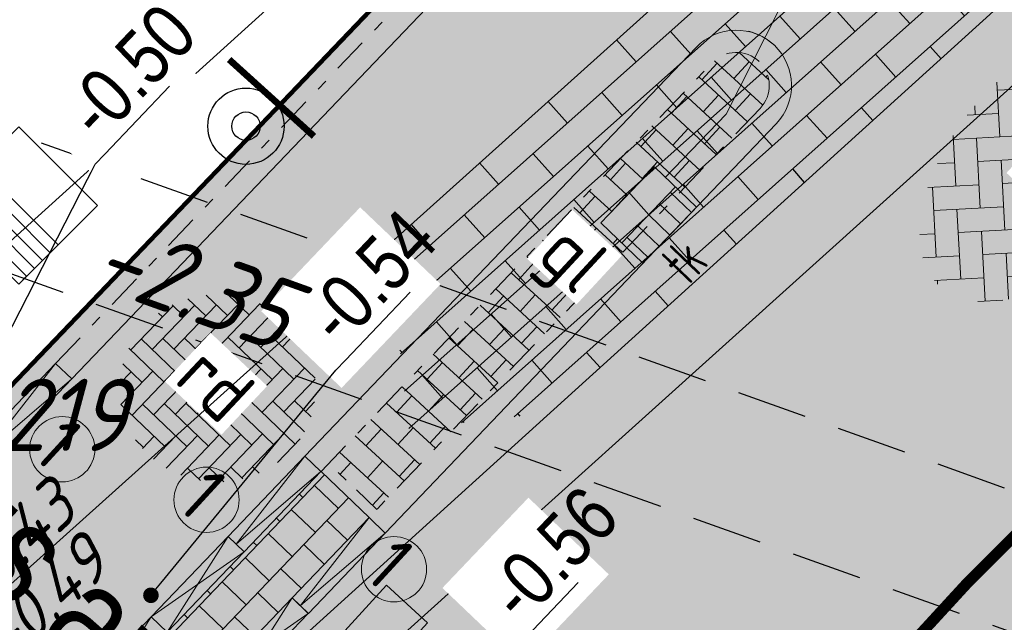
# Model space of a CAD drawing. Header units: metres. Extents: x 111546 to 149831, y 498798 to 507863.
# Tile 726 of 1056: x 111849 to 111858, y 501643 to 501648. Entities that reach past the tile are written whole.
import ezdxf
from ezdxf import colors
from ezdxf.entities.mleader import LeaderData, LeaderLine
from ezdxf.enums import TextEntityAlignment as Align
from ezdxf.math import Vec2, Vec3

# ---------------------------------------------------------------- set-up
doc = ezdxf.new("R2010")
doc.units = ezdxf.units.M
for name, pattern in [('DASHDOT', [25.4, 12.7, -6.35, 0, -6.35]), ('DASHDOT2', [12.7, 6.35, -3.175, 0, -3.175]), ('DASHED', [19.05, 12.7, -6.35]), ('JIS_02_0.7', [1.35, 0.75, -0.6])]:
    doc.linetypes.add(name, pattern=pattern)
for name, color, linetype in [('0-hoogte mv-bestaand', 253, 'Continuous'), ('0-hoogte mv-nieuw', 2, 'Continuous'), ('2-bs-Put Overstort  nummer', 10, 'Continuous'), ('2-bs-Streng overstort', 252, 'DASHED'), ('2-bs-Streng regenwater  bobtot', 252, 'Continuous'), ('2-vw-Put Overstort', 252, 'Continuous'), ('3-NW-HV-316010+318010-Afwerken zandbed voor wegfundering en menggranulaat-opp', 20, 'Continuous'), ('3-nw-markering', 7, 'Continuous'), ('3-nw-verkeersbord-paal-aanlegtek', 2, 'Continuous'), ('3-verw. bss-df', 161, 'Continuous'), ('3-vw-band-ob 6x20', 30, 'Continuous'), ('3-vw-band-trb-13-15x25', 230, 'Continuous'), ('3-vw-verkeersbord tekst', 3, 'JIS_02_0.7'), ('4-nw-boom tekst', 7, 'Continuous')]:
    doc.layers.add(name, color=color, linetype=linetype)
for name, color, linetype, lineweight in [('2-YY-kolkleiding HWA 125mm', 150, 'Continuous', 15), ('3-nw-arcering-rijweg', 7, 'Continuous', 13), ('3-nw-arcering-trottoir', 2, 'Continuous', 15), ('3-nw-band-ob 10x20', 7, 'Continuous', 13), ('3-nw-band-ob 10x20-achterkant', 7, 'DASHDOT', 13), ('3-nw-band-trb18-20x20-achterkant-stelspecie', 103, 'DASHDOT2', 15), ('3-nw-band-trb18-20x20-voorkant-stelspecie', 103, 'Continuous', 15), ('3-nw-band-trb18-20x20-voorkant-stelspecie-bochtband-uitwendig', 7, 'Continuous', 13), ('3-nw-band-verloopband-mindervalideband-maaiveld', 7, 'Continuous', 13), ('3-nw-band-verloopband-overgangsband naar verlaagde band trb', 7, 'Continuous', 5), ('3-nw-kolk trottoir', 7, 'Continuous', 13), ('3-nw-maatvoering', 181, 'Continuous', 15), ('3-nw-text-20-herinrichting', 7, 'Continuous', 15), ('4-nw-boom 3e grootte', 7, 'Continuous', 35)]:
    doc.layers.add(name, color=color, linetype=linetype, lineweight=lineweight)
doc.layers.add('3-nw-menggranulaat', color=7, linetype='Continuous', lineweight=13, true_color=0xebebeb)
doc.styles.get("Standard").update_dxf_attribs({"font": 'isocp-ie.shx'})
doc.styles.add('veysel', font='isocp-ie.shx', dxfattribs={"height": 0.1})
doc.styles.add('Zaanstad', font='ARIALN.TTF')
doc.styles.add('Zaanstad 1-100 3.5mm', font='ARIALN.TTF', dxfattribs={"height": 0.35})
doc.styles.add('Zaanstad 1-200 1.8mm', font='ARIALN.TTF', dxfattribs={"height": 0.36})
doc.styles.add('Zaanstad 1-500 2.5mm', font='ARIALN.TTF', dxfattribs={"height": 1.25})
doc.dimstyles.new('1-250', dxfattribs={"dimscale": 0.25, "dimtxt": 2, "dimasz": 2, "dimexe": 1, "dimexo": 1, "dimgap": 0.5, "dimtad": 1, "dimzin": 0, "dimdsep": 46, "dimtxsty": 'Zaanstad', "dimcen": 0, "dimclrd": 256, "dimclre": 256, "dimclrt": 256, "dimadec": 0, "dimazin": 0, "dimtfac": 1, "dimtofl": 0, "dimtmove": 0, "dimatfit": 3, "dimfxl": 1, "dimtfill": 1, "dimtolj": 1, "dimtzin": 0, "dimlwd": -1, "dimlwe": -1, "dimarcsym": 0})

# ---------------------------------------------------------------- blocks, each defined once
blk = doc.blocks.new('PUTVOP')
at = {"layer": '2-vw-Put Overstort', "linetype": 'Continuous', "lineweight": 0, "flags": 128}
blk.add_lwpolyline([(0, 0), (0, 0.5), (-0.5, 0.5), (-0.5, -0.5), (0.5, -0.5), (0.5, 0.5), (0, 0.5), (0.1, 0.5), (0.1, -0.5), (0.2, -0.5), (0.2, 0.5), (0.3, 0.5), (0.3, -0.5), (0.4, -0.5), (0.4, 0.5), (0.5, 0.5), (0.5, -0.5), (0, -0.5), (0, 0)], dxfattribs=at)
at = {"layer": '2-vw-Put Overstort', "linetype": 'Continuous', "lineweight": 0}
blk.add_point((0, 0), dxfattribs=at)
blk = doc.blocks.new('3-eindverloopband 18-20')
at = {"ltscale": 0.02}
h = blk.add_hatch(color=253, dxfattribs=at)
h.dxf.hatch_style = 1
h.paths.add_polyline_path([(0, 0), (1, 0), (1, -0.2), (0, -0.2)])
blk.add_line((1, 0), (0, -0.1))
at = {"flags": 128}
blk.add_lwpolyline([(1, 0), (0, 0)], dxfattribs=at)
for points in [[(1, 0), (1, -0.2), (0, -0.2), (0, 0)], [(0, -0.1), (1, -0.2)]]:
    blk.add_lwpolyline(points)
at = {"ltscale": 0.02}
blk.add_lwpolyline([(0, 0), (1, 0), (1, -0.2), (0, -0.2)], close=True, dxfattribs=at)
blk = doc.blocks.new('paal_verkeersbord')
at = {"const_width": 0.035}
blk.add_lwpolyline([(-0.3, -0.1997), (0.3, -0.2003)], dxfattribs=at)
for radius in [0.2, 0.0745]:
    blk.add_circle((0, 0), radius)
blk = doc.blocks.new('*D554')
at = {"layer": '3-nw-maatvoering', "ltscale": 0.02, "transparency": 16777216}
blk.add_line((111857.709, 501650.0546), (111856.2447, 501648.4046), dxfattribs=at)
blk.add_arc((111855.5809, 501647.6566), 0.5, 46.24691, 77.06038, dxfattribs=at)
blk.add_solid([(111856.1824, 501648.4599), (111856.307, 501648.3493), (111855.9128, 501648.0306)], dxfattribs=at)
at = {"layer": 'Defpoints', "color": 0, "ltscale": 0.02, "transparency": 16777216}
for p in [(111855.9128, 501648.0306), (111855.5809, 501647.6566)]:
    blk.add_point(p, dxfattribs=at)
at = {"layer": '3-nw-maatvoering', "ltscale": 0.02, "transparency": 16777216, "insert": (111856.8583, 501649.669), "char_height": 0.5, "attachment_point": 5, "rotation": 48.41249, "style": 'Zaanstad', "bg_fill": 3, "box_fill_scale": 1.1, "bg_fill_color": 9, "bg_fill_true_color": 13158600, "bg_fill_transparency": 0}
blk.add_mtext('\\A1;R0.50', dxfattribs=at)
blk = doc.blocks.new('*D557')
at = {"layer": '3-nw-maatvoering', "ltscale": 0.02, "transparency": 16777216}
blk.add_line((111859.8611, 501643.6902), (111858.2495, 501642.1837), dxfattribs=at)
blk.add_solid([(111858.1926, 501642.2446), (111858.3064, 501642.1228), (111857.8842, 501641.8423)], dxfattribs=at)
at = {"layer": 'Defpoints', "color": 0, "ltscale": 0.02, "transparency": 16777216}
for p in [(111857.8842, 501641.8423), (111857.1537, 501641.1594)]:
    blk.add_point(p, dxfattribs=at)
at = {"layer": '3-nw-maatvoering', "ltscale": 0.02, "transparency": 16777216, "insert": (111858.9782, 501643.3855), "char_height": 0.5, "attachment_point": 5, "rotation": 43.06951, "style": 'Zaanstad', "bg_fill": 3, "box_fill_scale": 1.1, "bg_fill_color": 9, "bg_fill_true_color": 13158600, "bg_fill_transparency": 0}
blk.add_mtext('\\A1;R1.00', dxfattribs=at)
blk = doc.blocks.new('*D559')
at = {"layer": '3-nw-maatvoering', "ltscale": 0.02, "transparency": 16777216}
blk.add_line((111860.2208, 501648.8456), (111858.2204, 501652.2366), dxfattribs=at)
blk.add_solid([(111858.2922, 501652.2789), (111858.1486, 501652.1942), (111857.9663, 501652.6672)], dxfattribs=at)
at = {"layer": 'Defpoints', "color": 0, "ltscale": 0.02, "transparency": 16777216}
for p in [(111857.9663, 501652.6672), (111868.1284, 501635.4413)]:
    blk.add_point(p, dxfattribs=at)
at = {"layer": '3-nw-maatvoering', "ltscale": 0.02, "transparency": 16777216, "insert": (111860.034, 501649.9107), "char_height": 0.5, "attachment_point": 5, "rotation": 300.5377, "style": 'Zaanstad', "bg_fill": 3, "box_fill_scale": 1.1, "bg_fill_color": 9, "bg_fill_true_color": 13158600, "bg_fill_transparency": 0}
blk.add_mtext('\\A1;R20.00', dxfattribs=at)
blk = doc.blocks.new('straatkolk_M')
at = {"linetype": 'Continuous'}
for p, q in [((-0.404, 0.475), (-0.569, -0.255)), ((0.569, 0.255), (-0.404, 0.475)), ((0.569, 0.255), (0.404, -0.475)), ((0.404, -0.475), (-0.569, -0.255))]:
    blk.add_line(p, q, dxfattribs=at)
blk = doc.blocks.new('*U420')
blk.add_line((0.225, 0), (-0.225, 0))
for points in [[(-0.28, -0.2619), (-0.28, 0)], [(0, -0.2619), (0, 0)], [(-0.14, -0.2619), (-0.14, 0)], [(0.14, -0.2619), (0.14, 0)], [(0.28, -0.2619), (0.28, 0)], [(0.3491, -0.2619), (-0.3491, -0.2619)]]:
    blk.add_lwpolyline(points)
at = {"xscale": -0.7000000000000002, "yscale": 0.7000000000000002, "zscale": 0.7000000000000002, "rotation": 347.2593789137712}
blk.add_blockref('straatkolk_M', (0, -0.2619), dxfattribs=at)
at = {"linetype": 'DASHDOT', "lineweight": 5, "width": 0.665014}
blk.add_text('tk', height=0.3703, rotation=179.97458, dxfattribs=at).set_placement((0.2142, 0.4382))
blk = doc.blocks.new('mindervalide band-middenstuk')
at = {"ltscale": 0.02}
h = blk.add_hatch(color=253, dxfattribs=at)
h.dxf.hatch_style = 1
h.paths.add_polyline_path([(112034.8056, 501460.0119), (112034.8979, 501460.1893), (112035.785, 501459.7278), (112035.6927, 501459.5504)])
at = {"extrusion": (5.63262e-06, -1.48068e-05, 1), "elevation": -6.7939}
blk.add_lwpolyline([(112034.8979, 501460.1893), (112035.6927, 501459.5503), (112035.785, 501459.7278), (112034.8056, 501460.0118), (112034.8979, 501460.1893), (112035.785, 501459.7278), (112035.6927, 501459.5503), (112034.8056, 501460.0118)], close=True, dxfattribs=at)
blk = doc.blocks.new('_Dot')
at = {"color": 0, "linetype": 'ByBlock', "lineweight": -2}
blk.add_line((-0.5, 0), (-1, 0), dxfattribs=at)
at = {"color": 0, "linetype": 'ByBlock', "const_width": 0.5}
blk.add_lwpolyline([(-0.25, 0, 1), (0.25, 0, 1)], format="xyb", close=True, dxfattribs=at)
blk = doc.blocks.new('4-boom 3e grootte')
at = {"layer": '4-nw-boom tekst', "style": 'Zaanstad'}
blk.add_attdef('BOOMSOORT', text='', height=0.9, dxfattribs=at).set_placement((1.7544, 0.5348), align=Align.BOTTOM_LEFT)

msp = doc.modelspace()

# ---------------------------------------------------------------- hatches: boundary and pattern name
at = {"layer": '3-nw-arcering-rijweg'}
h = msp.add_hatch(dxfattribs=at)
h.set_pattern_fill('AVH-BSS_KEIFORMAAT_ELLEBOOG', color=256, scale=2, angle=73.047, pattern_type=2)
h.set_pattern_definition([(93.0705, (111858.9259, 501648.71795), (-0.220947, 0.19845), [0.63, -0.21]), (3.0705, (111858.50651, 501648.69545), (-0.220947, 0.19845), [0.63, -0.21])])
edge = h.paths.add_edge_path()
edge.add_ellipse((111858.4345, 501646.9715), major_axis=(-1.0159, -1.1227), ratio=0.56778, start_angle=0, end_angle=360)
h = msp.add_hatch(dxfattribs=at)
h.set_pattern_fill('AR-B816', color=256, scale=0.001)
h.set_pattern_definition([(317.414373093, (0, 0), (0.137503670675, 0.14960942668), []), (47.414373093, (0, 0), (-0.012105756, 0.28711309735), [0.2032, -0.2032])])
edge = h.paths.add_edge_path()
edge.add_line((111851.9148, 501644.2568), (111852.3477, 501643.8423))
edge.add_line((111852.3477, 501643.8423), (111854.5995, 501646.1965))
edge.add_line((111854.5995, 501646.1965), (111854.3655, 501646.4209))
edge.add_line((111854.3655, 501646.4209), (111854.8488, 501646.9249))
edge.add_line((111854.8488, 501646.9249), (111855.0824, 501646.7015))
edge.add_line((111855.0824, 501646.7015), (111855.7978, 501647.4493))
edge.add_arc((111855.5827, 501647.655), 0.2976, 316.27393, 496.17917)
edge.add_line((111855.368, 501647.861), (111851.9148, 501644.2568))
h.paths.add_polyline_path([(111853.5265, 501645.956), (111854.0164, 501645.5017), (111854.6066, 501646.1382), (111854.1167, 501646.5925)], flags=25)
h = msp.add_hatch(dxfattribs=at)
h.set_pattern_fill('AVH-BSS_DIKFORMAAT_ELLEBOOG', color=256, scale=2, angle=90, pattern_type=2)
h.set_pattern_definition([(136.233, (111851.80806, 501644.4336), (-0.195116, -0.0042), [0.552, -0.276]), (46.233, (111851.52169, 501644.13463), (-0.195116, -0.0042), [0.552, -0.276])])
edge = h.paths.add_edge_path()
edge.add_ellipse((111850.9129, 501644.932), major_axis=(0.8829, -0.0248), ratio=0.955688, start_angle=0, end_angle=360)
at = {"layer": '3-nw-arcering-trottoir'}
h = msp.add_hatch(dxfattribs=at)
h.set_pattern_fill('AVH-TEGEL_300X300_HALFST', color=256, angle=90, style=0, pattern_type=2)
h.set_pattern_definition([(136.204329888, (-165433.47212, 927669.73543), (-0.32035705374, 0.099354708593), [0.3, -0.3]), (226.20432989, (-165433.47212, 927669.73543), (0.21654375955, -0.20762658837), [])])
h.paths.add_polyline_path([(111850.4607, 501642.7379), (111850.8942, 501642.3235), (111852.2776, 501643.7682), (111851.8442, 501644.1822)])
edge = h.paths.add_edge_path()
edge.add_line((111849.2156, 501641.4403), (111849.6497, 501641.0261))
edge.add_line((111849.6497, 501641.0261), (111846.5524, 501637.7744))
edge.add_line((111846.5524, 501637.7744), (111846.3365, 501637.9814))
edge.add_arc((111846.5531, 501638.2073), 0.313, 140.85952, 226.20618, ccw=False)
edge.add_line((111846.3104, 501638.4049), (111849.211, 501641.4447))
edge.add_line((111849.211, 501641.4447), (111849.2156, 501641.4403))
at = {"layer": '3-nw-markering'}
h = msp.add_hatch(color=256, dxfattribs=at)
h.dxf.hatch_style = 1
h.paths.add_polyline_path([(111858.3182, 501632.3629), (111857.9491, 501632.7002), (111860.4013, 501635.383), (111859.6675, 501633.8391)])
h.paths.add_polyline_path([(111857.5801, 501633.0375), (111857.211, 501633.3749), (111859.9097, 501636.3273), (111860.2788, 501635.99)])
h.paths.add_polyline_path([(111856.8419, 501633.7122), (111856.4729, 501634.0495), (111859.1716, 501637.002), (111859.5406, 501636.6647)])
h.paths.add_polyline_path([(111856.1038, 501634.3869), (111855.7348, 501634.7242), (111858.4335, 501637.6767), (111858.8025, 501637.3394)])
h.paths.add_polyline_path([(111855.3657, 501635.0616), (111854.9967, 501635.3989), (111857.6953, 501638.3514), (111858.0644, 501638.014)])
h.paths.add_polyline_path([(111854.6276, 501635.7362), (111854.2585, 501636.0736), (111856.9572, 501639.026), (111857.3263, 501638.6887)])
h.paths.add_polyline_path([(111852.3185, 501637.8468), (111851.9495, 501638.1841), (111854.6482, 501641.1366), (111855.0172, 501640.7993)])
h.paths.add_polyline_path([(111851.5804, 501638.5215), (111851.2113, 501638.8588), (111853.91, 501641.8113), (111854.2791, 501641.474)])
h.paths.add_polyline_path([(111850.8423, 501639.1962), (111850.4732, 501639.5335), (111853.1719, 501642.486), (111853.541, 501642.1486)])
h.paths.add_polyline_path([(111850.1042, 501639.8708), (111849.7351, 501640.2082), (111852.4338, 501643.1606), (111852.8029, 501642.8233)])
at = {"layer": '3-nw-menggranulaat', "ltscale": 2}
h = msp.add_hatch(color=256, dxfattribs=at)
h.dxf.hatch_style = 1
edge = h.paths.add_edge_path()
edge.add_line((111875.781, 501664.6491), (111875.2341, 501663.9987))
edge.add_arc((111839.2458, 501695.2295), 47.65, 318.17829, 319.04854, ccw=False)
edge.add_arc((111853.4894, 501681.6377), 27.9793, 286.9001, 319.47063, ccw=False)
edge.add_arc((111867.1873, 501637.4768), 18.2585, 107.74291, 136.77065)
edge.add_line((111853.8838, 501649.9824), (111853.5904, 501649.6895))
edge.add_arc((111855.5844, 501647.6533), 2.85, 134.40097, 136.24691)
edge.add_line((111853.5258, 501649.6242), (111842.4815, 501638.0884))
edge.add_line((111842.4815, 501638.0884), (111840.0537, 501638.2554))
edge.add_line((111840.0537, 501638.2554), (111837.5676, 501640.5269))
edge.add_line((111837.5676, 501640.5269), (111832.0583, 501634.4969))
edge.add_line((111832.0583, 501634.4969), (111835.8977, 501630.9889))
edge.add_arc((111831.63, 501626.3181), 6.327, -42.73072, 47.58272, ccw=False)
edge.add_line((111836.2775, 501622.0249), (111833.2925, 501618.758))
edge.add_line((111833.2925, 501618.758), (111839.0538, 501613.494))
edge.add_line((111839.0538, 501613.494), (111840.0886, 501614.6264))
edge.add_line((111840.0886, 501614.6264), (111845.1796, 501616.3436))
edge.add_line((111845.1796, 501616.3436), (111852.7477, 501609.9725))
edge.add_line((111852.7477, 501609.9725), (111865.2414, 501599.58))
edge.add_line((111865.2414, 501599.58), (111872.8819, 501593.1446))
edge.add_line((111872.8819, 501593.1446), (111874.8064, 501591.5236))
edge.add_line((111874.8064, 501591.5236), (111876.4228, 501593.4107))
edge.add_line((111876.4228, 501593.4107), (111875.6753, 501594.0914))
edge.add_line((111875.6753, 501594.0914), (111869.969, 501598.9727))
edge.add_line((111869.969, 501598.9727), (111864.8434, 501603.2714))
edge.add_line((111864.8434, 501603.2714), (111860.9971, 501606.4897))
edge.add_line((111860.9971, 501606.4897), (111861.3306, 501606.8681))
edge.add_line((111861.3306, 501606.8681), (111868.0739, 501614.0876))
edge.add_line((111868.0739, 501614.0876), (111862.099, 501620.8771))
edge.add_line((111862.099, 501620.8771), (111861.8106, 501621.2173))
edge.add_arc((111862.0759, 501621.4421), 0.3477, 132.9124, 220.28073, ccw=False)
edge.add_line((111861.8392, 501621.6967), (111862.9079, 501622.645))
edge.add_arc((111863.0455, 501622.49), 0.2073, 45.33474, 131.58432, ccw=False)
edge.add_line((111863.1912, 501622.6374), (111866.9465, 501618.2306))
edge.add_line((111866.9465, 501618.2306), (111868.7897, 501619.8645))
edge.add_line((111868.7897, 501619.8645), (111866.3021, 501622.8262))
edge.add_arc((111876.0472, 501631.0112), 12.7264, 179.86332, 220.0275, ccw=False)
edge.add_arc((111882.7263, 501630.9953), 19.4055, 158.9196, 179.86332, ccw=False)
edge.add_arc((111871.6747, 501635.3333), 7.5336, 147.1997, 159.47196, ccw=False)
edge.add_line((111865.3422, 501639.4143), (111865.5814, 501639.7449))
edge.add_line((111865.5814, 501639.7449), (111881.7701, 501659.8193))
edge.add_line((111881.7701, 501659.8193), (111875.781, 501664.6491))
at = {"layer": '3-verw. bss-df'}
h = msp.add_hatch(dxfattribs=at)
h.set_pattern_fill('AVH-BSS_DIKFORMAAT_ELLEBOOG', color=256, scale=4, style=0, pattern_type=2)
h.set_pattern_definition([(41.66357, (111901.68147, 501687.8427), (0.0227163, 0.3896613), [1.104, -0.552]), (311.66357, (111901.13105, 501688.46128), (0.0227163, 0.3896613), [1.104, -0.552])])
edge = h.paths.add_edge_path()
edge.add_line((111869.2157, 501657.6507), (111858.412, 501647.962))
edge.add_arc((111858.2161, 501648.1977), 0.3065, 309.71709, 489.71709)
edge.add_line((111858.0203, 501648.4335), (111856.6332, 501649.9785))
edge.add_line((111856.6332, 501649.9785), (111859.405, 501652.467))
edge.add_line((111859.405, 501652.467), (111869.2157, 501657.6507))
h = msp.add_hatch(dxfattribs=at)
h.set_pattern_fill('AVH-BSS_DIKFORMAAT_HALFST', color=256, scale=4, angle=90, style=0, pattern_type=2)
h.set_pattern_definition([(131.6636, (111901.68147, 501687.8427), (-0.8597008, 0.3433578), [0.276, -0.276]), (221.66357, (111901.68147, 501687.8427), (0.1834725, -0.2061888), [])])
h.paths.add_polyline_path([(111856.6332, 501649.9785), (111857.997, 501648.412), (111853.91, 501644.7125), (111852.6357, 501644.5681), (111852.5328, 501645.4763), (111851.7261, 501645.573)])
h = msp.add_hatch(dxfattribs=at)
h.set_pattern_fill('AVH-BSS_DIKFORMAAT_HALFST', color=256, scale=4, style=0, pattern_type=2)
h.set_pattern_definition([(47.5968, (111891.2581, 501677.5777), (0.2526522, 0.890588), [0.276, -0.276]), (137.59676, (111891.2581, 501677.5777), (-0.186119, -0.2038032), [])])
h.paths.add_polyline_path([(111853.996, 501636.7), (111861.7828, 501644.4828, -0.97346), (111862.442, 501643.868), (111855.4067, 501635.3678, -1.067657)])

# ---------------------------------------------------------------- linework, layer by layer
at = {"layer": '2-bs-Streng overstort', "ltscale": 0.05, "flags": 128}
for points in [[(111849.3262, 501647.1409), (111882.0102, 501635.4419)], [(111848.9218, 501646.0111), (111881.6058, 501634.3121)]]:
    msp.add_lwpolyline(points, dxfattribs=at)
at = {"layer": '3-nw-band-ob 10x20'}
msp.add_lwpolyline([(111852.2786, 501643.77), (111851.8469, 501644.1833)], dxfattribs=at)
at = {"layer": '3-nw-band-ob 10x20-achterkant', "ltscale": 0.02}
msp.add_lwpolyline([(111852.3478, 501643.8423), (111851.9161, 501644.2555)], dxfattribs=at)
at = {"layer": '3-nw-band-trb18-20x20-achterkant-stelspecie', "ltscale": 0.05}
msp.add_lwpolyline([(111849.4556, 501645.156), (111853.6341, 501649.5205)], dxfattribs=at)
msp.add_lwpolyline([(111851.8456, 501644.1846), (111855.3677, 501647.8608, -0.411851), (111855.7901, 501647.8717, -0.411679), (111855.7978, 501647.4493), (111852.2786, 501643.7701)], format="xyb", dxfattribs=at)
at = {"layer": '3-nw-band-trb18-20x20-voorkant-stelspecie'}
for points in [[(111851.6998, 501644.3205), (111855.2233, 501647.9991)], [(111855.9423, 501647.3111), (111852.4222, 501643.63)]]:
    msp.add_lwpolyline(points, dxfattribs=at)
at = {"layer": '3-nw-band-trb18-20x20-voorkant-stelspecie-bochtband-uitwendig'}
msp.add_lwpolyline([(111855.2233, 501647.9991, -0.414214), (111855.9302, 501648.0145), (111855.9267, 501648.0178, -0.414042), (111855.9423, 501647.3111)], format="xyb", dxfattribs=at)
at = {"layer": '3-nw-band-verloopband-overgangsband naar verlaagde band trb'}
for centre in [(111849.5148, 501644.3837, -0.0004), (111850.8139, 501643.9289, -0.0004), (111852.5018, 501643.3041, -0.0004)]:
    msp.add_circle(centre, 0.2937, dxfattribs=at)
at = {"layer": '3-nw-markering', "linetype": 'Continuous', "const_width": 0.1, "flags": 128}
msp.add_lwpolyline([(111857.029, 501642.4894), (111857.6762, 501643.1936, -0.090534), (111860.6777, 501645.461, 0.077354), (111865.7089, 501649.0588), (111858.4695, 501641.1163)], format="xyb", dxfattribs=at)
at = {"layer": '3-nw-markering', "flags": 128}
msp.add_lwpolyline([(111850.1042, 501639.8708), (111849.7351, 501640.2082), (111852.4338, 501643.1606), (111852.8029, 501642.8233)], close=True, dxfattribs=at)

# ---------------------------------------------------------------- block references
at = {"layer": '2-vw-Put Overstort', "rotation": 224.9676477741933}
msp.add_blockref('PUTVOP', (111849.124, 501646.576), dxfattribs=at)
at = {"layer": '3-nw-band-verloopband-mindervalideband-maaiveld', "ltscale": 0.02, "extrusion": (-1.6191e-05, -5.10407e-05, 1), "rotation": 253.7166360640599}
for p in [(-338080.5936, 749787.6991, -27.4152), (-338080.0156, 749787.1464, -27.4152), (-338081.2853, 749786.9769, -27.4152)]:
    msp.add_blockref('mindervalide band-middenstuk', p, dxfattribs=at)
at = {"layer": '3-nw-band-verloopband-overgangsband naar verlaagde band trb'}
for p, rotation in [((111848.764, 501644.4337, 0), 46.24690930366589), ((111851.008, 501643.5984, 0), 46.23316073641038), ((111851.5865, 501643.0455, 0), 46.28051320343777)]:
    msp.add_blockref('3-eindverloopband 18-20', p, dxfattribs=dict(at, rotation=rotation))
at = {"layer": '3-nw-verkeersbord-paal-aanlegtek', "xscale": 1.716311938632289, "yscale": 1.716311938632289, "zscale": 1.716311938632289, "rotation": 137.914723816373}
msp.add_blockref('paal_verkeersbord', (111851.1691, 501647.2898), dxfattribs=at)

# ---------------------------------------------------------------- texts
at = {"layer": '0-hoogte mv-bestaand', "style": 'veysel', "oblique": 15}
for s, p in [('-0.43', (111849.2155, 501643.3714)), ('-0.49', (111849.4988, 501642.8717))]:
    msp.add_text(s, height=0.45, rotation=42.99332, dxfattribs=at).set_placement(p, align=Align.CENTER)
at = {"layer": '2-bs-Put Overstort  nummer', "oblique": 15}
msp.add_text('60219', height=0.65, dxfattribs=at).set_placement((111848.1434, 501644.1727), align=Align.BOTTOM_LEFT)
at = {"layer": '2-bs-Streng regenwater  bobtot', "oblique": 15}
msp.add_text('-2.35', height=0.65, rotation=340.30554, dxfattribs=at).set_placement((111849.6818, 501645.6838), align=Align.BOTTOM_LEFT)
at = {"layer": '3-nw-band-verloopband-overgangsband naar verlaagde band trb', "style": 'veysel'}
for p in [(111849.2294, 501644.3292), (111850.5284, 501643.8743), (111852.2164, 501643.2496)]:
    msp.add_text('1', height=0.5, rotation=317.41437, dxfattribs=at).set_placement(p)
at = {"layer": '3-vw-verkeersbord tekst', "insert": (111845.6879, 501643.4058), "char_height": 0.5, "attachment_point": 7, "rotation": 49.44531, "line_spacing_factor": 0.63, "style": 'Zaanstad 1-100 3.5mm'}
msp.add_mtext_dynamic_manual_height_columns('\\A1;SB-enkel (afvoeren)', width=10.147248, gutter_width=4.5, heights=[0], dxfattribs=at)

# ---------------------------------------------------------------- next in the draw order: texts
at = {"layer": '3-nw-text-20-herinrichting', "ltscale": 0.05, "insert": (111850.8997, 501644.973), "char_height": 0.5, "attachment_point": 5, "rotation": 316.82151, "style": 'veysel', "bg_fill": 3, "box_fill_scale": 1.1, "bg_fill_color": 9, "bg_fill_true_color": 13158600, "bg_fill_transparency": 0}
msp.add_mtext('\\A1;rd', dxfattribs=at)

# ---------------------------------------------------------------- next in the draw order: linework, layer by layer
at = {"layer": '3-nw-band-trb18-20x20-voorkant-stelspecie'}
msp.add_lwpolyline([(111849.6001, 501645.0177), (111853.1899, 501648.7673)], dxfattribs=at)
at = {"layer": '3-NW-HV-316010+318010-Afwerken zandbed voor wegfundering en menggranulaat-opp', "ltscale": 0.02}
msp.add_lwpolyline([(111866.3599, 501622.8676, 0.04, 0.04, -0.185307), (111863.3208, 501631.0416, 0.04, 0.04, -0.091639), (111864.6195, 501637.9751, 0.04, 0.04, -0.053599), (111865.3422, 501639.4143, 0.04, 0.04, 0), (111865.5814, 501639.7449, 0.04, 0.04, 0), (111881.7701, 501659.8193, 0, 0, 0), (111875.781, 501664.6491, 0.04, 0.04, 0), (111875.2341, 501663.9987, 0.04, 0.04, -0.003797), (111874.7557, 501663.4557, 0.04, 0.04, -0.14308), (111861.6231, 501654.8668, 0.04, 0.04, 0.127339), (111853.8838, 501649.9824, 0.04, 0.04, 0), (111853.5904, 501649.6895, 0.04, 0.04, 0.008055), (111853.5258, 501649.6242, 0.04, 0.04, 0), (111842.4815, 501638.0884, 0.04, 0.04, 0), (111840.0537, 501638.2554, 0.04, 0.04, 0), (111837.5676, 501640.5269, 0.04, 0.04, 0), (111832.0583, 501634.4969, 0.04, 0.04, 0), (111835.8977, 501630.9889, 0.04, 0.04, -0.415817), (111836.2775, 501622.0249, 0.04, 0.04, 0)], format="xyseb", dxfattribs=at)
at = {"layer": '3-vw-band-ob 6x20', "ltscale": 0.05}
msp.add_lwpolyline([(111792.878, 501686.518), (111815.993, 501665.437), (111827.32, 501654.789), (111841.226, 501642.142), (111844.473, 501642.121), (111858.222, 501654.549), (111860.499, 501654.963)], dxfattribs=at)
at = {"layer": '3-vw-band-trb-13-15x25', "ltscale": 0.1}
for points in [[(111843.326, 501637.781), (111844.652, 501639.222), (111859.405, 501652.467), (111869.19, 501657.6792)], [(111857.997, 501648.412), (111849.823, 501641.013), (111846.105, 501637.733)], [(111846.604, 501637.198), (111850.366, 501640.722), (111858.412, 501647.962)]]:
    msp.add_lwpolyline(points, dxfattribs=at)

# ---------------------------------------------------------------- next in the draw order: texts
at = {"layer": '3-nw-text-20-herinrichting', "ltscale": 0.05, "attachment_point": 5, "bg_fill": 3, "box_fill_scale": 1.1, "bg_fill_color": 9, "bg_fill_true_color": 13158600, "bg_fill_transparency": 0}
for s, insert, char_height, rotation, style in [('\\A1;br', (111858.5264, 501646.8842), 0.6, 317.41437, 'Zaanstad 1-200 1.8mm'), ('\\A1;gl', (111854.075, 501646.0563), 0.5, 317.15949, 'veysel')]:
    msp.add_mtext(s, dxfattribs=dict(at, insert=insert, char_height=char_height, rotation=rotation, style=style))

# ---------------------------------------------------------------- next in the draw order: dimensions: what is measured, and where the dimension line sits
at = {"layer": '3-nw-maatvoering', "ltscale": 0.02}
for center, mpoint, picture, middle in [((111855.5809, 501647.6566), (111855.9128, 501648.0306), '*D554', (111857.1428, 501649.4166)), ((111857.1537, 501641.1594), (111857.8842, 501641.8423), '*D557', (111859.2379, 501643.1077))]:
    dim = msp.add_radius_dim(center=center, mpoint=mpoint, dimstyle='1-250', dxfattribs=at)
    dim.commit()
    dim.dimension.update_dxf_attribs({"geometry": picture, "text_midpoint": middle})

# ---------------------------------------------------------------- next in the draw order: leaders
at = {"layer": '0-hoogte mv-nieuw'}
ml = msp.add_multileader_mtext('Standard', dxfattribs=at)
ml.set_content('\\A1;-0.56', color=256, style='Zaanstad 1-500 2.5mm')
ml.set_leader_properties(color=7, linetype='ByLayer', lineweight=-1)
ml.set_arrow_properties(name='DOT')
ml.build(insert=Vec2(0, 0))
ml.multileader.update_dxf_attribs({"text_left_attachment_type": 5, "text_right_attachment_type": 5, "dogleg_length": 0.125, "arrow_head_size": 0.14})
ctx = ml.context
ctx.base_point, ctx.char_height, ctx.arrow_head_size, ctx.landing_gap_size, ctx.plane_origin, ctx.plane_x_axis, ctx.plane_y_axis = Vec3(111853.6962, 501642.696, -0.0001), 0.5, 0.14, 0.045, Vec3(111855.3325, 501642.7788, -0.0001), Vec3(0.690038, 0.723773), Vec3(-0.723773, 0.690038)
ctx.left_attachment, ctx.right_attachment = 5, 5
notes = []
notes.append((ctx, [(0, (1, 1, 0), (111853.61, 501642.6055, -0.0001), (0.690038, 0.723773), 0.125, [(3, [(111851.2238, 501642.2176, -0.0001)], 0, [])])]))
ctx.mtext.insert, ctx.mtext.text_direction, ctx.mtext.rotation, ctx.mtext.width, ctx.mtext.defined_height, ctx.mtext.flow_direction = Vec3(111853.2915, 501643.144, -0.0001), Vec3(0.690038, 0.723773), 0.809255, 0.622117, 1.0053, 5
ctx.mtext.has_bg_fill, ctx.mtext.bg_color, ctx.mtext.bg_scale_factor, ctx.mtext.bg_transparency, ctx.mtext.use_window_bg_color = 1, -1027028792, 1.5, 0, 1
for ctx, leaders in notes:
    for number, flags, end, landing, length, lines in leaders:
        leader = LeaderData()
        leader.index, (leader.has_last_leader_line, leader.has_dogleg_vector, leader.attachment_direction) = number, flags
        leader.last_leader_point, leader.dogleg_vector, leader.dogleg_length = Vec3(end), Vec3(landing), length
        for number, points, colour, breaks in lines:
            line = LeaderLine()
            line.index, line.vertices, line.color, line.breaks = number, Vec3.list(points), colors.encode_raw_color(colour), breaks
            leader.lines.append(line)
        ctx.leaders.append(leader)

# ---------------------------------------------------------------- next in the draw order: linework, layer by layer
at = {"layer": '2-YY-kolkleiding HWA 125mm', "ltscale": 0.06}
msp.add_lwpolyline([(111854.9458, 501646.8319), (111855.4932, 501647.3988), (111857.403, 501651.1749)], dxfattribs=at)

# ---------------------------------------------------------------- next in the draw order: block references
at = {"layer": '3-nw-kolk trottoir', "ltscale": 0.05, "rotation": 226.2061811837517}
msp.add_blockref('*U420', (111854.9853, 501646.3103), dxfattribs=at)

# ---------------------------------------------------------------- next in the draw order: dimensions: what is measured, and where the dimension line sits
at = {"layer": '3-nw-maatvoering', "ltscale": 0.02}
dim = msp.add_radius_dim(center=(111868.1284, 501635.4413), mpoint=(111857.9663, 501652.6672), dimstyle='1-250', dxfattribs=at)
dim.commit()
dim.dimension.update_dxf_attribs({"geometry": '*D559', "text_midpoint": (111859.7065, 501649.7175), "dimtype": 164})

# ---------------------------------------------------------------- next in the draw order: leaders
at = {"layer": '0-hoogte mv-nieuw'}
ml = msp.add_multileader_mtext('Standard', dxfattribs=at)
ml.set_content('\\A1;-0.54', color=256, style='Zaanstad 1-500 2.5mm')
ml.set_leader_properties(color=7, linetype='ByLayer', lineweight=-1)
ml.set_arrow_properties(name='DOT')
ml.build(insert=Vec2(0, 0))
ml.multileader.update_dxf_attribs({"text_left_attachment_type": 5, "text_right_attachment_type": 5, "dogleg_length": 0.125, "arrow_head_size": 0.14})
ctx = ml.context
ctx.base_point, ctx.char_height, ctx.arrow_head_size, ctx.landing_gap_size, ctx.plane_origin, ctx.plane_x_axis, ctx.plane_y_axis = Vec3(111852.0642, 501645.1857, -0.0001), 0.5, 0.14, 0.045, Vec3(111853.4251, 501645.4883, -0.0001), Vec3(0.690038, 0.723773), Vec3(-0.723773, 0.690038)
ctx.left_attachment, ctx.right_attachment = 5, 5
notes = []
notes.append((ctx, [(0, (1, 1, 0), (111851.9779, 501645.0952, -0.0001), (0.690038, 0.723773), 0.125, [(3, [(111850.3133, 501643.0697, -0.0001)], 0, [])])]))
ctx.mtext.insert, ctx.mtext.text_direction, ctx.mtext.rotation, ctx.mtext.width, ctx.mtext.defined_height, ctx.mtext.flow_direction = Vec3(111851.6595, 501645.6337, -0.0001), Vec3(0.690038, 0.723773), 0.809255, 0.791408, 2.3488, 5
ctx.mtext.has_bg_fill, ctx.mtext.bg_color, ctx.mtext.bg_scale_factor, ctx.mtext.bg_transparency, ctx.mtext.use_window_bg_color = 1, -1027028792, 1.5, 0, 1
for ctx, leaders in notes:
    for number, flags, end, landing, length, lines in leaders:
        leader = LeaderData()
        leader.index, (leader.has_last_leader_line, leader.has_dogleg_vector, leader.attachment_direction) = number, flags
        leader.last_leader_point, leader.dogleg_vector, leader.dogleg_length = Vec3(end), Vec3(landing), length
        for number, points, colour, breaks in lines:
            line = LeaderLine()
            line.index, line.vertices, line.color, line.breaks = number, Vec3.list(points), colors.encode_raw_color(colour), breaks
            leader.lines.append(line)
        ctx.leaders.append(leader)

# ---------------------------------------------------------------- next in the draw order: leaders
ml = msp.add_multileader_mtext('Standard', dxfattribs=at)
ml.set_content('\\A1;-0.50', color=256, style='Zaanstad 1-500 2.5mm')
ml.set_leader_properties(color=7, linetype='ByLayer', lineweight=-1)
ml.set_arrow_properties(name='DOT')
ml.build(insert=Vec2(0, 0))
ml.multileader.update_dxf_attribs({"text_left_attachment_type": 5, "text_right_attachment_type": 5, "dogleg_length": 0.125, "arrow_head_size": 0.14})
ctx = ml.context
ctx.base_point, ctx.char_height, ctx.arrow_head_size, ctx.landing_gap_size, ctx.plane_origin, ctx.plane_x_axis, ctx.plane_y_axis = Vec3(111849.8985, 501647.0386, -0.0001), 0.5, 0.14, 0.045, Vec3(111851.2594, 501647.3411, -0.0001), Vec3(0.690038, 0.723773), Vec3(-0.723773, 0.690038)
ctx.left_attachment, ctx.right_attachment = 5, 5
notes = []
notes.append((ctx, [(0, (1, 1, 0), (111849.8122, 501646.9481, -0.0001), (0.690038, 0.723773), 0.125, [(3, [(111848.4195, 501644.2368, -0.0001)], 0, [])])]))
ctx.mtext.insert, ctx.mtext.text_direction, ctx.mtext.rotation, ctx.mtext.width, ctx.mtext.defined_height, ctx.mtext.flow_direction = Vec3(111849.4938, 501647.4866, -0.0001), Vec3(0.690038, 0.723773), 0.809255, 0.791408, 2.3488, 5
ctx.mtext.has_bg_fill, ctx.mtext.bg_color, ctx.mtext.bg_scale_factor, ctx.mtext.bg_transparency, ctx.mtext.use_window_bg_color = 1, -1027028792, 1.5, 0, 1
for ctx, leaders in notes:
    for number, flags, end, landing, length, lines in leaders:
        leader = LeaderData()
        leader.index, (leader.has_last_leader_line, leader.has_dogleg_vector, leader.attachment_direction) = number, flags
        leader.last_leader_point, leader.dogleg_vector, leader.dogleg_length = Vec3(end), Vec3(landing), length
        for number, points, colour, breaks in lines:
            line = LeaderLine()
            line.index, line.vertices, line.color, line.breaks = number, Vec3.list(points), colors.encode_raw_color(colour), breaks
            leader.lines.append(line)
        ctx.leaders.append(leader)

# ---------------------------------------------------------------- next in the draw order: leaders
ml = msp.add_multileader_mtext('Standard', dxfattribs=at)
ml.set_content('\\A1;-0.45', color=256, style='Zaanstad 1-500 2.5mm')
ml.set_leader_properties(color=7, linetype='ByLayer', lineweight=-1)
ml.set_arrow_properties(name='DOT')
ml.build(insert=Vec2(0, 0))
ml.multileader.update_dxf_attribs({"text_left_attachment_type": 5, "text_right_attachment_type": 5, "dogleg_length": 0.125, "arrow_head_size": 0.14})
ctx = ml.context
ctx.base_point, ctx.char_height, ctx.arrow_head_size, ctx.landing_gap_size, ctx.plane_origin, ctx.plane_x_axis, ctx.plane_y_axis = Vec3(111848.4423, 501648.6183, -0.0001), 0.5, 0.14, 0.045, Vec3(111849.8032, 501648.9209, -0.0001), Vec3(0.690038, 0.723773), Vec3(-0.723773, 0.690038)
ctx.left_attachment, ctx.right_attachment = 5, 5
notes = []
notes.append((ctx, [(0, (1, 1, 0), (111848.3561, 501648.5279, -0.0001), (0.690038, 0.723773), 0.125, [(3, [(111846.9633, 501645.8166, -0.0001)], 0, [])])]))
ctx.mtext.insert, ctx.mtext.text_direction, ctx.mtext.rotation, ctx.mtext.width, ctx.mtext.defined_height, ctx.mtext.flow_direction = Vec3(111848.0376, 501649.0663, -0.0001), Vec3(0.690038, 0.723773), 0.809255, 0.791408, 2.3488, 5
ctx.mtext.has_bg_fill, ctx.mtext.bg_color, ctx.mtext.bg_scale_factor, ctx.mtext.bg_transparency, ctx.mtext.use_window_bg_color = 1, -1027028792, 1.5, 0, 1
for ctx, leaders in notes:
    for number, flags, end, landing, length, lines in leaders:
        leader = LeaderData()
        leader.index, (leader.has_last_leader_line, leader.has_dogleg_vector, leader.attachment_direction) = number, flags
        leader.last_leader_point, leader.dogleg_vector, leader.dogleg_length = Vec3(end), Vec3(landing), length
        for number, points, colour, breaks in lines:
            line = LeaderLine()
            line.index, line.vertices, line.color, line.breaks = number, Vec3.list(points), colors.encode_raw_color(colour), breaks
            leader.lines.append(line)
        ctx.leaders.append(leader)

# ---------------------------------------------------------------- next in the draw order: block references
at = {"layer": '4-nw-boom 3e grootte', "lineweight": -3}
ref = msp.add_blockref('4-boom 3e grootte', (111841.1063, 501653.8216), dxfattribs=dict(at, rotation=317.4143730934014))
ref.add_attrib('BOOMSOORT', '3e orde Schijnbeuk; Nothofagus antartica', dxfattribs={"layer": '4-nw-boom tekst', "height": 0.9, "rotation": 317.41437, "style": 'Zaanstad'}).set_placement((111838.0949, 501652.6565), align=Align.BOTTOM_LEFT)

doc.saveas('drawing.dxf')
